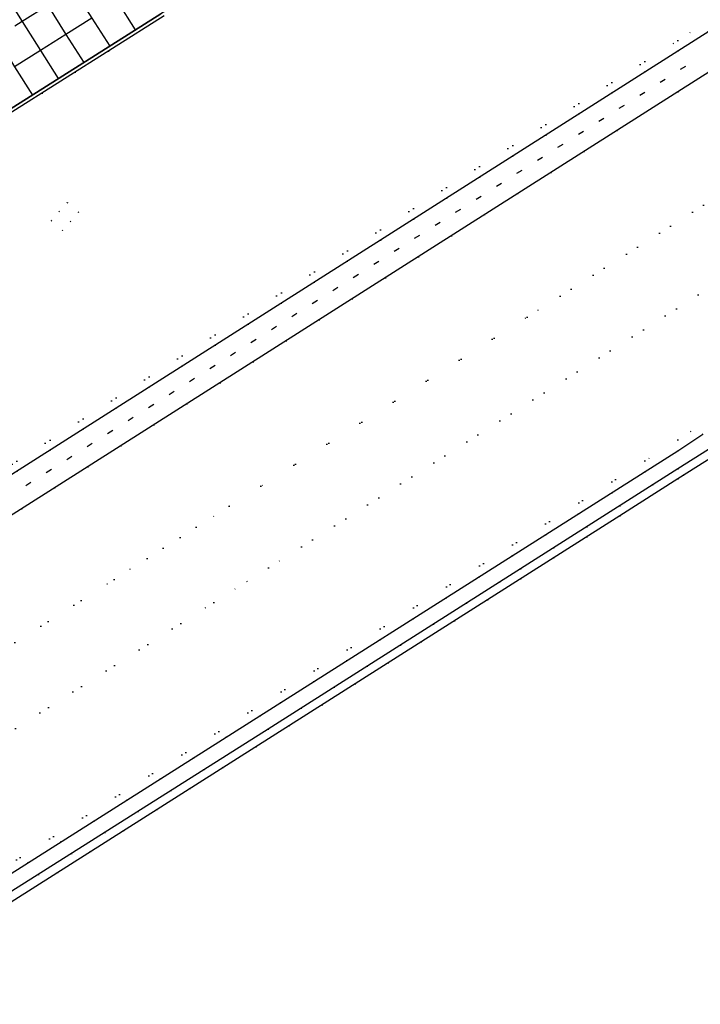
# Model space of a CAD drawing. Header units: metres. Extents: x 174791 to 179073, y 406431 to 409043.
# Tile 285 of 314: x 178392 to 178504, y 408000 to 408162. Entities that reach past the tile are written whole.
import ezdxf

# ---------------------------------------------------------------- set-up
doc = ezdxf.new("R2010")
doc.units = ezdxf.units.M
doc.linetypes.add('DOT', pattern=[6.35, 0, -6.35])
for name, color, linetype in [('scheiding_hek', 254, 'Continuous'), ('terreindeelbegroeid', 254, 'DOT'), ('terreindeelonbegroeid', 254, 'DOT'), ('wegdeel_molgoot', 254, 'Continuous'), ('wegdeel_rijbaan', 254, 'Continuous'), ('wegdeel_start_landingsbaan', 254, 'Continuous'), ('weginrichtingselement_markering_vliegtuigverharding', 254, 'Continuous'), ('weginrichtingselement_voeg_vliegtuigverharding', 254, 'Continuous')]:
    doc.layers.add(name, color=color, linetype=linetype)

msp = doc.modelspace()

# ---------------------------------------------------------------- linework, layer by layer
at = {"layer": 'scheiding_hek'}
for p, q in [((178757.657, 408250), (178500, 408086.507)), ((178500, 408086.507), (178490.417, 408080.426)), ((178490.417, 408080.426), (178363.669, 408000))]:
    msp.add_line(p, q, dxfattribs=at)
at = {"layer": 'terreindeelbegroeid'}
for points in [[(178270.671, 408012.76, 0), (178500, 408158.686, 0), (178643.501, 408250, 0)], [(178643.501, 408250, 0), (178500, 408158.686, 0), (178270.671, 408012.76, 0)], [(178646.466, 408250, 0), (178500, 408156.943, 0), (178312.575, 408037.864, 0)], [(178756.944, 408249.548, 0), (178500, 408086.507, 0), (178490.417, 408080.426, 0), (178388.948, 408016.04, 0)], [(178315.698, 408033.184, 0), (178500, 408150.212, 0), (178650.023, 408245.474, 0)], [(178389.861, 408146.575, 0), (178415.405, 408162.725, 0)], [(178509.649, 408135.016, 0), (178475.17, 408113.123, 0), (178431.307, 408085.271, 0), (178426.129, 408081.983, 0), (178407.17, 408069.945, 0), (178351.535, 408034.617, 0)], [(178351.535, 408034.617, 0), (178407.17, 408069.945, 0), (178426.129, 408081.983, 0), (178431.307, 408085.271, 0), (178475.17, 408113.123, 0), (178509.649, 408135.016, 0)], [(178356.825, 408023.762, 0), (178423.579, 408066.149, 0), (178432.562, 408071.853, 0), (178516.081, 408124.886, 0)], [(178516.081, 408124.886, 0), (178432.562, 408071.853, 0), (178423.579, 408066.149, 0), (178356.825, 408023.762, 0)], [(178512.89, 408101.355, 0), (178500, 408092.902, 0), (178353.59, 408000, 0)], [(178353.59, 408000, 0), (178500, 408092.902, 0), (178512.89, 408101.355, 0)], [(178389.26, 408017.94, 0), (178432.5, 408045.32, 0), (178474.08, 408071.68, 0), (178500, 408088.136, 0), (178514.67, 408097.45, 0)], [(178504.09, 408093.87, 0), (178500, 408091.107, 0), (178472.71, 408073.84, 0), (178431.131, 408047.481, 0), (178387.891, 408020.1, 0)]]:
    msp.add_polyline3d(points, dxfattribs=at)
msp.add_polyline3d([(178396.813, 408129.009, 0), (178398.678, 408127.383, 0), (178399.996, 408128.882, 0), (178401.298, 408130.383, 0), (178399.446, 408132.006, 0), (178398.13, 408130.514, 0)], close=True, dxfattribs=at)
at = {"layer": 'terreindeelonbegroeid'}
msp.add_polyline3d([(178399.996, 408128.882, 0), (178398.678, 408127.383, 0), (178396.813, 408129.009, 0), (178398.13, 408130.514, 0), (178399.446, 408132.006, 0), (178401.298, 408130.383, 0)], close=True, dxfattribs=at)
at = {"layer": 'wegdeel_molgoot'}
for points in [[(178215.358, 408036.886, 0), (178414.865, 408163.071, 0)], [(178415.405, 408162.725, 0), (178389.861, 408146.575, 0)]]:
    msp.add_polyline3d(points, dxfattribs=at)
at = {"layer": 'wegdeel_rijbaan'}
for points in [[(178312.575, 408037.864, 0), (178500, 408156.943, 0), (178646.466, 408250, 0)], [(178650.023, 408245.474, 0), (178500, 408150.212, 0), (178315.698, 408033.184, 0)], [(178514.67, 408097.45, 0), (178500, 408088.136, 0), (178474.08, 408071.68, 0), (178432.5, 408045.32, 0), (178389.26, 408017.94, 0)], [(178387.891, 408020.1, 0), (178431.131, 408047.481, 0), (178472.71, 408073.84, 0), (178500, 408091.107, 0), (178504.09, 408093.87, 0)]]:
    msp.add_polyline3d(points, dxfattribs=at)
at = {"layer": 'wegdeel_start_landingsbaan'}
msp.add_polyline3d([(178153.746, 408024.571, 0), (178195.748, 408051.137, 0), (178203.337, 408055.934, 0), (178418.189, 408191.761, 0), (178455.345, 408215.275, 0), (178455.83, 408215.569, 0), (178457.125, 408213.513, 0), (178458.788, 408210.873, 0), (178460.423, 408208.277, 0), (178461.803, 408206.087, 0), (178463.362, 408203.612, 0), (178464.809, 408201.314, 0), (178466.251, 408199.025, 0), (178467.835, 408196.511, 0), (178414.865, 408163.071, 0), (178215.358, 408036.886, 0), (178207.736, 408032.066, 0), (178186.688, 408018.766, 0), (178157.004, 408000, 0)], dxfattribs=at)
at = {"layer": 'weginrichtingselement_markering_vliegtuigverharding'}
for p, q in [((178500.444, 408153.927), (178501.287, 408154.463)), ((178497.078, 408151.789), (178497.92, 408152.324)), ((178493.712, 408149.65), (178494.554, 408150.185)), ((178490.341, 408147.509), (178491.184, 408148.044)), ((178486.971, 408145.367), (178487.813, 408145.903)), ((178483.6, 408143.226), (178484.443, 408143.761)), ((178480.23, 408141.084), (178481.073, 408141.62)), ((178476.86, 408138.943), (178477.702, 408139.478)), ((178473.493, 408136.804), (178474.336, 408137.34)), ((178470.123, 408134.663), (178470.965, 408135.198)), ((178466.752, 408132.522), (178467.595, 408133.057)), ((178463.382, 408130.38), (178464.225, 408130.916)), ((178460.012, 408128.239), (178460.854, 408128.774)), ((178456.641, 408126.098), (178457.484, 408126.633)), ((178453.275, 408123.959), (178454.117, 408124.494)), ((178449.904, 408121.817), (178450.747, 408122.353)), ((178446.534, 408119.676), (178447.377, 408120.211)), ((178443.164, 408117.535), (178444.006, 408118.07)), ((178439.793, 408115.393), (178440.636, 408115.929)), ((178436.423, 408113.252), (178437.265, 408113.787)), ((178433.057, 408111.113), (178433.899, 408111.649)), ((178429.686, 408108.972), (178430.529, 408109.507)), ((178426.316, 408106.831), (178427.158, 408107.366)), ((178422.945, 408104.689), (178423.788, 408105.225)), ((178419.575, 408102.548), (178420.417, 408103.083)), ((178416.204, 408100.406), (178417.047, 408100.942)), ((178412.838, 408098.268), (178413.681, 408098.803)), ((178409.468, 408096.126), (178410.31, 408096.662)), ((178406.097, 408093.985), (178406.94, 408094.52)), ((178402.727, 408091.844), (178403.57, 408092.379)), ((178399.357, 408089.702), (178400.199, 408090.238)), ((178395.986, 408087.561), (178396.829, 408088.096)), ((178392.62, 408085.422), (178393.462, 408085.957))]:
    msp.add_line(p, q, dxfattribs=at)
at = {"layer": 'weginrichtingselement_voeg_vliegtuigverharding'}
for points in [[(178398.639, 408179.41, 0), (178401.71, 408174.545, 0), (178402.624, 408173.097, 0), (178403.054, 408172.414, 0), (178403.571, 408171.595, 0), (178404.016, 408170.891, 0), (178404.708, 408169.794, 0), (178406.061, 408167.65, 0), (178406.473, 408166.997, 0), (178407.711, 408165.037, 0), (178410.639, 408160.397, 0)], [(178394.36, 408176.691, 0), (178397.446, 408171.849, 0), (178400.464, 408167.111, 0), (178403.488, 408162.367, 0), (178406.434, 408157.743, 0)], [(178390.177, 408174.04, 0), (178393.236, 408169.187, 0), (178396.232, 408164.435, 0), (178399.233, 408159.676, 0), (178402.159, 408155.035, 0)], [(178385.99, 408171.397, 0), (178389.051, 408166.541, 0), (178392.047, 408161.789, 0), (178395.047, 408157.03, 0), (178397.969, 408152.394, 0)], [(178381.743, 408168.715, 0), (178384.799, 408163.852, 0), (178387.588, 408159.413, 0), (178387.694, 408159.244, 0), (178387.722, 408159.199, 0), (178387.787, 408159.096, 0), (178387.828, 408159.03, 0), (178390.78, 408154.332, 0), (178393.702, 408149.682, 0)], [(178396.232, 408164.435, 0), (178392.047, 408161.789, 0), (178390.797, 408160.999, 0)], [(178403.488, 408162.367, 0), (178399.233, 408159.676, 0), (178395.047, 408157.03, 0), (178390.78, 408154.332, 0)]]:
    msp.add_polyline3d(points, dxfattribs=at)

doc.saveas('drawing.dxf')
